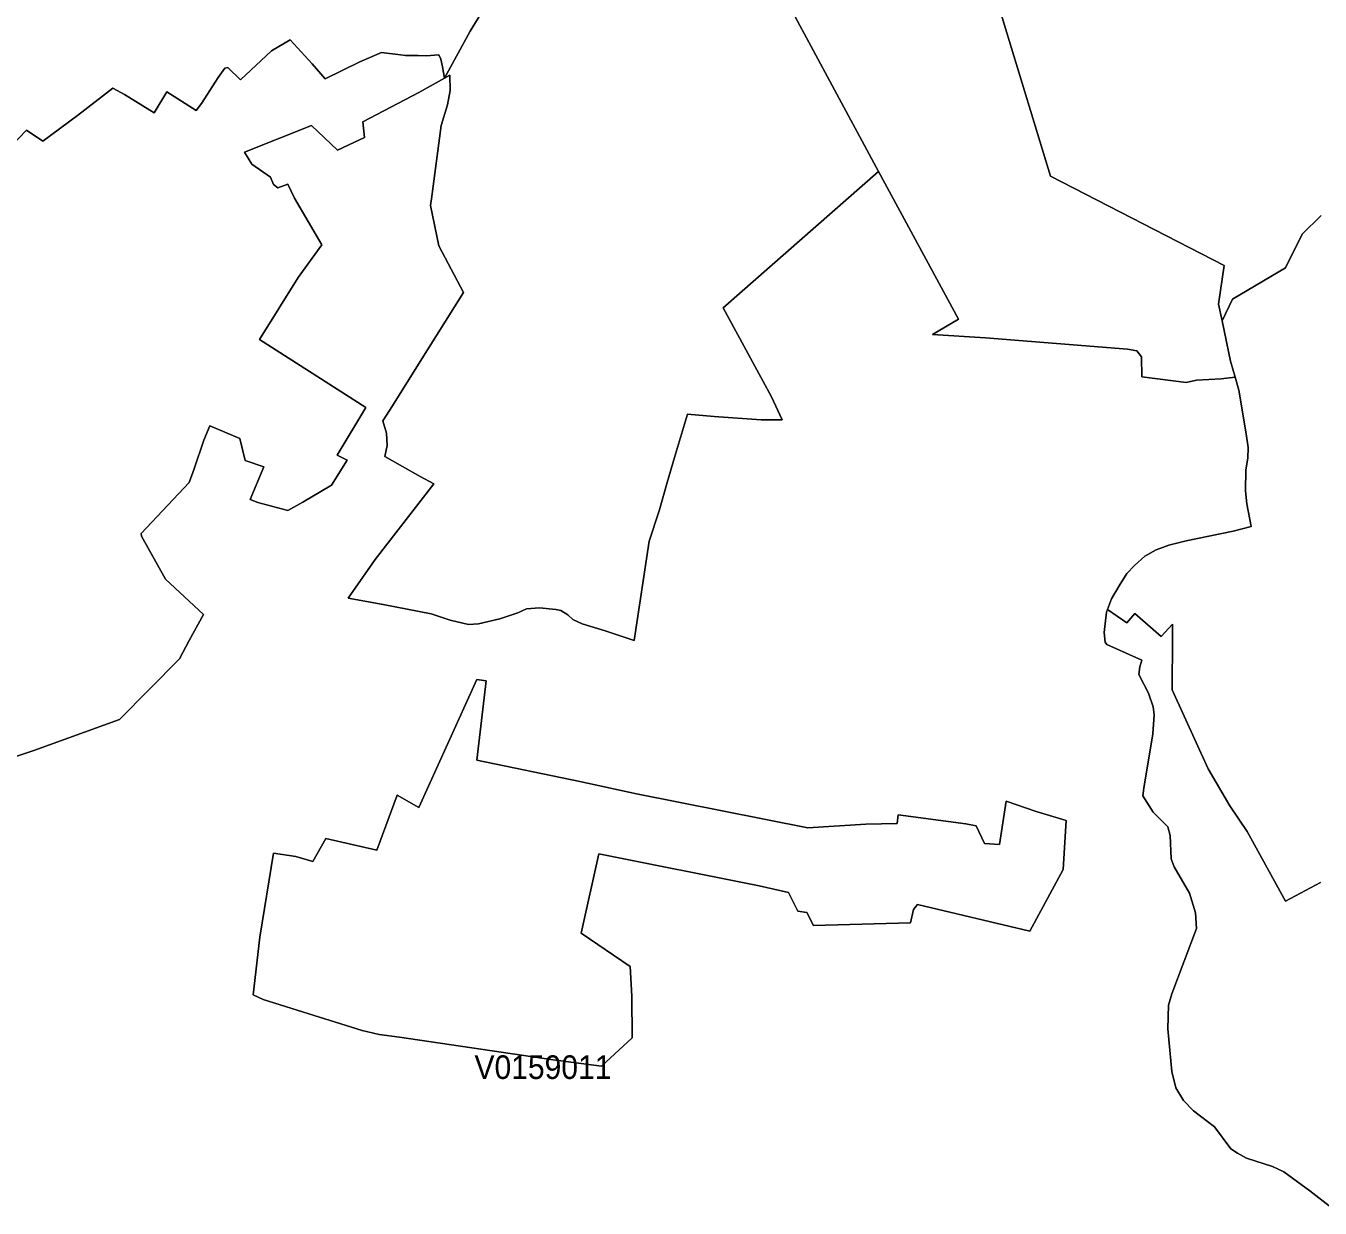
# Model space of a CAD drawing. Extents: x 369010 to 735936, y 6377141 to 6616555.
# Drawn here: x 521024 to 526500, y 6474306 to 6479309 of the extents above; entities that cross this region are included whole.
import ezdxf
from ezdxf.enums import TextEntityAlignment as Align

# ---------------------------------------------------------------- set-up
doc = ezdxf.new("R2010")
doc.units = 0
doc.header["$LTSCALE"] = 40
doc.layers.add('3', color=7, linetype='Continuous', lineweight=13)
doc.layers.add('4', color=7, linetype='Continuous')

msp = doc.modelspace()

# ---------------------------------------------------------------- linework, layer by layer
at = {"layer": '3'}
for points in [[(524771.81, 6485850.63), (524879.22, 6485147.57), (525002.36, 6484076.27), (525075.18, 6483440.07), (525145.19, 6482824.72), (525170.84, 6482608.91), (523874.45, 6482371.41), (524059.98, 6481839.64), (524203.97, 6481401.89), (524301.12, 6481111.76), (524421.77, 6480744.5), (524632.79, 6481066.24), (524834.37, 6480396.95), (525358.69, 6478673.55), (526093.69, 6478295.71), (526069.69, 6478132.02), (526084.59, 6478061.02), (526129.11, 6478152.88), (526352.7, 6478285.11), (526423.54, 6478427.94), (526504.47, 6478506.06)], [(524199.99, 6479496.11), (524631.13, 6478692.42), (524968.93, 6478067.97), (524859.86, 6478003.1), (525084.45, 6477988.37), (525685.23, 6477941.53), (525724.45, 6477934.58), (525743.65, 6477908.92), (525745.64, 6477824.68), (525933.48, 6477799.69), (525975.85, 6477809.46), (526081.44, 6477816.24), (526139.7, 6477822.7), (526120.34, 6477890.06), (526084.59, 6478061.02), (526069.69, 6478132.02), (526093.69, 6478295.71), (525358.69, 6478673.55), (524834.37, 6480396.95)], [(520890.58, 6478728.67), (521026.79, 6478868.02), (521096.13, 6478821.84), (521242.27, 6478929.92), (521392.05, 6479045.61), (521441.54, 6479018.13), (521566.83, 6478941.67), (521620.28, 6479030.71), (521743.58, 6478950.94), (521767.42, 6478981.22), (521837.42, 6479090.46), (521864.9, 6479129.68), (521877.81, 6479133.49), (521932.42, 6479080.2), (522062.34, 6479203.66), (522141.95, 6479250.5), (522235.63, 6479148.71), (522289.58, 6479085.66), (522436.05, 6479156.99), (522527.91, 6479196.21), (522608.84, 6479187.11), (522630.02, 6479183.31), (522683.48, 6479183.47), (522716.91, 6479182.31), (522770.87, 6479186.78), (522779.14, 6479168.08), (522786.26, 6479135.97), (522795.2, 6479088.47), (522903.77, 6479287.24), (523024.59, 6479485.85)], [(523024.59, 6479485.85), (522903.77, 6479287.24), (522795.2, 6479088.47), (522817.71, 6479100.88), (522818.37, 6479036.01), (522807.44, 6478974.94), (522781.46, 6478887.71), (522740.41, 6478576.9), (522735.28, 6478549.42), (522771.2, 6478378.62), (522875.3, 6478180.85), (522684.47, 6477878.31), (522575.24, 6477701.38), (522534.03, 6477637.66), (522549.42, 6477585.7), (522552.07, 6477533.73), (522542.31, 6477487.39), (522692.25, 6477402.65), (522749.85, 6477371.37), (522501.26, 6477051.12), (522387.73, 6476887.27), (522535.36, 6476860.95), (522738.59, 6476821.73), (522818.2, 6476794.75), (522896.65, 6476775.39), (522939.02, 6476779.19), (523028.39, 6476799.72), (523105.35, 6476825.04), (523141.27, 6476841.75), (523196.38, 6476846.22), (523266.39, 6476839.11), (523287.57, 6476834.64), (523316.04, 6476817.43), (523338.55, 6476796.9), (523377.11, 6476778.2), (523474.09, 6476749.24), (523597.23, 6476708.19), (523661.44, 6477128.9), (523703.81, 6477257.34), (523737.08, 6477376.33), (523767.86, 6477482.26), (523822.81, 6477665.63), (523935.68, 6477655.87), (524134.95, 6477642.63), (524223.99, 6477642.63), (524177.82, 6477739.61), (523974.58, 6478116.3), (524631.13, 6478692.42), (524199.99, 6479496.11)], [(520880.65, 6476184.7), (521057.24, 6476242.3), (521419.53, 6476373.38), (521673.91, 6476630.57), (521714.46, 6476708.36), (521774.86, 6476818.91), (521614.66, 6476968.53), (521513.2, 6477149.76), (521511.88, 6477161.34), (521714.29, 6477377.16), (521736.14, 6477434.92), (521777.18, 6477555.9), (521776.52, 6477555.57), (521802.17, 6477617.31), (521928.62, 6477563.52), (521951.29, 6477470.5), (522030.4, 6477443.53), (521972.64, 6477304.67), (522005.41, 6477292.26), (522132.52, 6477258.16), (522195.24, 6477293.41), (522317.22, 6477365.91), (522383.75, 6477471), (522341.38, 6477492.19), (522462.37, 6477694.6), (522012.36, 6477982.41), (522175.88, 6478244.9), (522275.51, 6478382.27), (522160.65, 6478580.37), (522132.35, 6478638.8), (522090.31, 6478623.74), (522070.95, 6478637.8), (522059.37, 6478669.42), (521979.26, 6478723.37), (521948.97, 6478774.01), (522232.65, 6478887.05), (522341.88, 6478782.79), (522456.08, 6478836.74), (522449.79, 6478902.78), (522686.13, 6479026.9), (522795.2, 6479088.47), (522786.26, 6479135.97), (522779.14, 6479168.08), (522770.87, 6479186.78), (522716.91, 6479182.31), (522683.48, 6479183.47), (522630.02, 6479183.31), (522608.84, 6479187.11), (522527.91, 6479196.21), (522436.05, 6479156.99), (522289.58, 6479085.66), (522235.63, 6479148.71), (522141.95, 6479250.5), (522062.34, 6479203.66), (521932.42, 6479080.2), (521877.81, 6479133.49), (521864.9, 6479129.68), (521837.42, 6479090.46), (521767.42, 6478981.22), (521743.58, 6478950.94), (521620.28, 6479030.71), (521566.83, 6478941.67), (521441.54, 6479018.13), (521392.05, 6479045.61), (521242.27, 6478929.92), (521096.13, 6478821.84), (521026.79, 6478868.02), (520890.58, 6478728.67)], [(522795.2, 6479088.47), (522686.13, 6479026.9), (522449.79, 6478902.78), (522456.08, 6478836.74), (522341.88, 6478782.79), (522232.65, 6478887.05), (521948.97, 6478774.01), (521979.26, 6478723.37), (522059.37, 6478669.42), (522070.95, 6478637.8), (522090.31, 6478623.74), (522132.35, 6478638.8), (522160.65, 6478580.37), (522275.51, 6478382.27), (522175.88, 6478244.9), (522012.36, 6477982.41), (522462.37, 6477694.6), (522341.38, 6477492.19), (522383.75, 6477471), (522317.22, 6477365.91), (522195.24, 6477293.41), (522132.52, 6477258.16), (522005.41, 6477292.26), (521972.64, 6477304.67), (522030.4, 6477443.53), (521951.29, 6477470.5), (521928.62, 6477563.52), (521802.17, 6477617.31), (521776.52, 6477555.57), (521777.18, 6477555.9), (521736.14, 6477434.92), (521714.29, 6477377.16), (521511.88, 6477161.34), (521513.2, 6477149.76), (521614.66, 6476968.53), (521774.86, 6476818.91), (521714.46, 6476708.36), (521673.91, 6476630.57), (521419.53, 6476373.38), (521057.24, 6476242.3), (520880.65, 6476184.7)], [(525590.39, 6476701.57), (525585.43, 6476741.79), (525595.86, 6476827.52), (525600.32, 6476839.11), (525617.21, 6476884.45), (525649.15, 6476939.9), (525682.41, 6476991.2), (525713.69, 6477025.96), (525758.05, 6477064.85), (525805.22, 6477092.49), (525859.34, 6477112.35), (525932.82, 6477130.39), (526131.43, 6477170.45), (526208.05, 6477190.97), (526189.35, 6477286.3), (526184.39, 6477341.58), (526185.88, 6477430.12), (526194.15, 6477479.44), (526195.15, 6477524.62), (526186.87, 6477583.38), (526155.42, 6477768.08), (526139.7, 6477822.7), (526081.44, 6477816.24), (525975.85, 6477809.46), (525933.48, 6477799.69), (525745.64, 6477824.68), (525743.65, 6477908.92), (525724.45, 6477934.58), (525685.23, 6477941.53), (525084.45, 6477988.37), (524859.86, 6478003.1), (524968.93, 6478067.97), (524631.13, 6478692.42), (523974.58, 6478116.3), (524177.82, 6477739.61), (524223.99, 6477642.63), (524134.95, 6477642.63), (523935.68, 6477655.87), (523822.81, 6477665.63), (523767.86, 6477482.26), (523737.08, 6477376.33), (523703.81, 6477257.34), (523661.44, 6477128.9), (523597.23, 6476708.19), (523474.09, 6476749.24), (523377.11, 6476778.2), (523338.55, 6476796.9), (523316.04, 6476817.43), (523287.57, 6476834.64), (523266.39, 6476839.11), (523196.38, 6476846.22), (523141.27, 6476841.75), (523105.35, 6476825.04), (523028.39, 6476799.72), (522939.02, 6476779.19), (522896.65, 6476775.39), (522818.2, 6476794.75), (522738.59, 6476821.73), (522535.36, 6476860.95), (522387.73, 6476887.27), (522501.26, 6477051.12), (522749.85, 6477371.37), (522692.25, 6477402.65), (522542.31, 6477487.39), (522552.07, 6477533.73), (522549.42, 6477585.7), (522534.03, 6477637.66), (522575.24, 6477701.38), (522684.47, 6477878.31), (522875.3, 6478180.85), (522771.2, 6478378.62), (522735.28, 6478549.42), (522740.41, 6478576.9), (522781.46, 6478887.71), (522807.44, 6478974.94), (522818.37, 6479036.01), (522817.71, 6479100.88), (522795.2, 6479088.47)], [(526504.47, 6478506.06), (526423.54, 6478427.94), (526352.7, 6478285.11), (526129.11, 6478152.88), (526084.59, 6478061.02), (526120.34, 6477890.06), (526139.7, 6477822.7), (526155.42, 6477768.08), (526186.87, 6477583.38), (526195.15, 6477524.62), (526194.15, 6477479.44), (526185.88, 6477430.12), (526184.39, 6477341.58), (526189.35, 6477286.3), (526208.05, 6477190.97), (526131.43, 6477170.45), (525932.82, 6477130.39), (525859.34, 6477112.35), (525805.22, 6477092.49), (525758.05, 6477064.85), (525713.69, 6477025.96), (525682.41, 6476991.2), (525649.15, 6476939.9), (525617.21, 6476884.45), (525600.32, 6476839.11), (525681.59, 6476783.17), (525715.68, 6476821.89), (525827.23, 6476725.24), (525875.06, 6476777.37), (525875.39, 6476720.27), (525873.57, 6476499.99), (526026.17, 6476164.84), (526117.69, 6476009.27), (526190.68, 6475900.7), (526353.53, 6475605.27), (526500.5, 6475684.72)], [(526500.5, 6475684.72), (526353.53, 6475605.27), (526190.68, 6475900.7), (526117.69, 6476009.27), (526026.17, 6476164.84), (525873.57, 6476499.99), (525875.39, 6476720.27), (525875.06, 6476777.37), (525827.23, 6476725.24), (525715.68, 6476821.89), (525681.59, 6476783.17), (525600.32, 6476839.11), (525595.86, 6476827.52), (525585.43, 6476741.79), (525590.39, 6476701.57), (525597.34, 6476691.15), (525744.97, 6476624.94), (525736.37, 6476596.64), (525732.89, 6476564.04), (525773.77, 6476485.92), (525793.14, 6476428.16), (525797.94, 6476394.07), (525791.32, 6476313.13), (525753.25, 6476083.58), (525749.61, 6476050.48), (525792.64, 6475982.13), (525855.03, 6475920.06), (525865.46, 6475883.65), (525868.94, 6475784.18), (525881.68, 6475750.75), (525946.56, 6475639.7), (525972.54, 6475556.45), (525976.02, 6475489.09), (525872.41, 6475213.53), (525858.51, 6475165.86), (525855.53, 6475064.74), (525872.58, 6474884.17), (525888.8, 6474815.65), (525920.9, 6474761.53), (525964.43, 6474718.17), (526052.81, 6474650.32), (526122.16, 6474557.47), (526149.47, 6474538.27), (526187.7, 6474518.41), (526298.25, 6474482.16), (526346.25, 6474459.32), (526456.14, 6474379.55), (526549.82, 6474306.4)], [(526549.82, 6474306.4), (526456.14, 6474379.55), (526346.25, 6474459.32), (526298.25, 6474482.16), (526187.7, 6474518.41), (526149.47, 6474538.27), (526122.16, 6474557.47), (526052.81, 6474650.32), (525964.43, 6474718.17), (525920.9, 6474761.53), (525888.8, 6474815.65), (525872.58, 6474884.17), (525855.53, 6475064.74), (525858.51, 6475165.86), (525872.41, 6475213.53), (525976.02, 6475489.09), (525972.54, 6475556.45), (525946.56, 6475639.7), (525881.68, 6475750.75), (525868.94, 6475784.18), (525865.46, 6475883.65), (525855.03, 6475920.06), (525792.64, 6475982.13), (525749.61, 6476050.48), (525753.25, 6476083.58), (525791.32, 6476313.13), (525797.94, 6476394.07), (525793.14, 6476428.16), (525773.77, 6476485.92), (525732.89, 6476564.04), (525736.37, 6476596.64), (525744.97, 6476624.94), (525597.34, 6476691.15), (525590.39, 6476701.57)]]:
    msp.add_lwpolyline(points, dxfattribs=at)
for points in [[(522931.24, 6476543.35), (522971.79, 6476537.39), (522931.9, 6476201.25), (523367.51, 6476111.88), (523607.49, 6476059.25), (524331.74, 6475915.1), (524576.85, 6475930.66), (524710.74, 6475934.13), (524714.55, 6475970.04), (525000.87, 6475932.81), (525044.23, 6475924.53), (525080.14, 6475848.73), (525143.2, 6475844.92), (525171.34, 6476028.63), (525298.44, 6475984.94), (525425.05, 6475947.21), (525412.15, 6475739.17), (525271.14, 6475478.83), (524796.64, 6475590.71), (524778.6, 6475570.19), (524765.85, 6475513.75), (524355.9, 6475502.5), (524327.6, 6475557.77), (524290.36, 6475562.91), (524250.64, 6475642.51), (524126.01, 6475669.49), (523447.78, 6475805.37), (523373.8, 6475470.55), (523580.51, 6475329.21), (523587.13, 6475203.6), (523589.28, 6475027), (523459.03, 6474906.52), (523254.8, 6474934.16), (522604.7, 6475030.15), (522517.81, 6475041.73), (522446.98, 6475057.79), (522244.07, 6475121.84), (522027.09, 6475189.03), (521985.39, 6475209.55), (522014.18, 6475452.35), (522071.78, 6475808.51), (522166.12, 6475793.78), (522237.45, 6475772.43), (522292.73, 6475870.08), (522508.71, 6475821.09), (522594.27, 6476053.29), (522686.63, 6476001.99)], [(522931.24, 6476543.35), (522686.63, 6476001.99), (522594.27, 6476053.29), (522508.71, 6475821.09), (522292.73, 6475870.08), (522237.45, 6475772.43), (522166.12, 6475793.78), (522071.78, 6475808.51), (522014.18, 6475452.35), (521985.39, 6475209.55), (522027.09, 6475189.03), (522244.07, 6475121.84), (522446.98, 6475057.79), (522517.81, 6475041.73), (522604.7, 6475030.15), (523254.8, 6474934.16), (523459.03, 6474906.52), (523589.28, 6475027), (523587.13, 6475203.6), (523580.51, 6475329.21), (523373.8, 6475470.55), (523447.78, 6475805.37), (524126.01, 6475669.49), (524250.64, 6475642.51), (524290.36, 6475562.91), (524327.6, 6475557.77), (524355.9, 6475502.5), (524765.85, 6475513.75), (524778.6, 6475570.19), (524796.64, 6475590.71), (525271.14, 6475478.83), (525412.15, 6475739.17), (525425.05, 6475947.21), (525298.44, 6475984.94), (525171.34, 6476028.63), (525143.2, 6475844.92), (525080.14, 6475848.73), (525044.23, 6475924.53), (525000.87, 6475932.81), (524714.55, 6475970.04), (524710.74, 6475934.13), (524576.85, 6475930.66), (524331.74, 6475915.1), (523607.49, 6476059.25), (523367.51, 6476111.88), (522931.9, 6476201.25), (522971.79, 6476537.39)]]:
    msp.add_lwpolyline(points, close=True, dxfattribs=at)

# ---------------------------------------------------------------- texts
at = {"layer": '4', "width": 0.95}
msp.add_text('V0159011', height=100, dxfattribs=at).set_placement((523211.5, 6474852.84), align=Align.CENTER)

doc.saveas('drawing.dxf')
